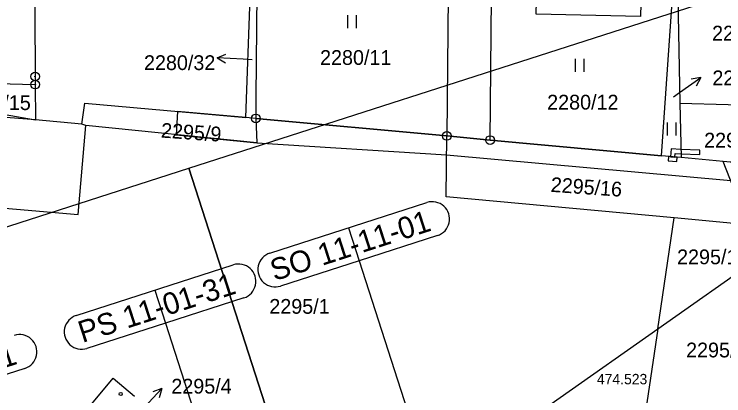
# Model space of a CAD drawing. Extents: x -758836 to -757729, y -1175316 to -1174366.
# Drawn here: x -758437.7 to -758356, y -1174781.5 to -1174737.5 of the extents above; entities that cross this region are included whole.
import ezdxf

# ---------------------------------------------------------------- set-up
doc = ezdxf.new("R2010")
doc.units = 0
for name, color, linetype in [('_NOR-návrh tenká', 7, 'Continuous'), ('_NOR-osa', 7, 'Continuous'), ('_NOR-pomocná', 7, 'Continuous'), ('_NOR-popis', 7, 'Continuous'), ('Hranice parcel', 7, 'Continuous'), ('Parcelní čísla', 7, 'Continuous'), ('Pop  PČ popisy', 7, 'Continuous'), ('Vrstva 61', 7, 'Continuous'), ('Věcná břemena k části', 7, 'Continuous'), ('Značky bodu BP', 7, 'Continuous'), ('Značky budov', 7, 'Continuous'), ('Značky kultur', 7, 'Continuous')]:
    doc.layers.add(name, color=color, linetype=linetype)

msp = doc.modelspace()

# ---------------------------------------------------------------- linework, layer by layer
at = {"layer": '_NOR-návrh tenká'}
for radius, start, end in [(295.6, 97.09776, 129.28488), (294.75, 97.0979, 129.28474), (293.75, 97.09807, 120.96729), (291.3, 97.09848, 129.28417), (290.55, 97.09861, 129.28404)]:
    msp.add_arc((-758205.34, -1175057.864), radius, start, end, dxfattribs=at)
at = {"layer": '_NOR-osa'}
msp.add_arc((-758205.34, -1175057.864), 293, 97.09819, 129.28445, dxfattribs=at)
at = {"layer": '_NOR-pomocná'}
for p, q in [((-758399.224, -1174762.097), (-758397.997, -1174765.904)), ((-758421.535, -1174769.284), (-758420.309, -1174773.091))]:
    msp.add_line(p, q, dxfattribs=at)
for points in [[(-758417.595, -1174755.224), (-758317.652, -1174723.031), (-758272.123, -1174864.38), (-758372.066, -1174896.572)], [(-758517.538, -1174787.416), (-758417.595, -1174755.224), (-758372.066, -1174896.572), (-758472.009, -1174928.764)]]:
    msp.add_lwpolyline(points, close=True, dxfattribs=at)
at = {"layer": '_NOR-popis'}
for points in [[(-758408.266, -1174765.01), (-758390.181, -1174759.184)], [(-758388.955, -1174762.992), (-758397.997, -1174765.904), (-758378.816, -1174825.453)], [(-758430.578, -1174772.196), (-758412.493, -1174766.371)], [(-758397.997, -1174765.904), (-758407.04, -1174768.817)], [(-758411.267, -1174770.178), (-758420.309, -1174773.091), (-758401.541, -1174831.358)], [(-758420.309, -1174773.091), (-758429.352, -1174776.004)], [(-758436.507, -1174778.308), (-758445.549, -1174781.221), (-758425.724, -1174842.771)]]:
    msp.add_lwpolyline(points, dxfattribs=at)
for centre, start, end in [((-758389.568, -1174761.088), 287.85331, 107.85402), ((-758407.653, -1174766.913), 107.85402, 287.85473), ((-758411.88, -1174768.275), 287.85331, 107.85402), ((-758429.965, -1174774.1), 107.85402, 287.85473), ((-758437.12, -1174776.405), 287.85331, 107.85402)]:
    msp.add_arc(centre, 2, start, end, dxfattribs=at)
at = {"layer": 'Hranice parcel'}
for p, q in [((-758411.05, -1174749.38), (-758409.59, -1174709.5)), ((-758382.9, -1174751.98), (-758382.62, -1174723.27)), ((-758363.13, -1174753.8), (-758361.4, -1174728.81)), ((-758361.4, -1174728.81), (-758361.02, -1174747.72)), ((-758463.16, -1174744.79), (-758435.31, -1174745.59)), ((-758463.16, -1174744.79), (-758435.29, -1174749.65)), ((-758435.31, -1174745.59), (-758435.29, -1174749.65)), ((-758435.29, -1174749.65), (-758461.07, -1174747.52)), ((-758361.02, -1174747.72), (-758360.89, -1174754.01)), ((-758409.9, -1174749.48), (-758411.05, -1174749.38)), ((-758429.95, -1174750.16), (-758435.29, -1174749.65)), ((-758429.49, -1174750.29), (-758429.95, -1174750.16)), ((-758409.9, -1174749.48), (-758387.89, -1174751.51)), ((-758387.96, -1174758.53), (-758387.89, -1174751.51)), ((-758387.89, -1174751.51), (-758382.9, -1174751.98)), ((-758382.9, -1174751.98), (-758363.13, -1174753.8)), ((-758360.89, -1174754.01), (-758363.13, -1174753.8)), ((-758356.02, -1174754.46), (-758360.89, -1174754.01)), ((-758353.2, -1174761.75), (-758356.02, -1174754.46)), ((-758345.23, -1174755.46), (-758356.02, -1174754.46)), ((-758361.69, -1174760.96), (-758387.96, -1174758.53)), ((-758363.58, -1174773.76), (-758361.69, -1174760.96)), ((-758353.2, -1174761.75), (-758361.69, -1174760.96))]:
    msp.add_line(p, q, dxfattribs=at)
for points in [[(-758409.59, -1174709.5), (-758409.65, -1174723), (-758409.88, -1174746.98), (-758409.9, -1174749.48)], [(-758387.49, -1174709.72), (-758387.62, -1174723.22), (-758387.89, -1174751.51)], [(-758435.46, -1174715.46), (-758435.32, -1174744.65), (-758435.31, -1174745.59)], [(-758377.57, -1174737.45), (-758377.35, -1174728.49), (-758365.35, -1174728.74), (-758365.55, -1174737.75), (-758377.57, -1174737.45)], [(-758461.07, -1174747.52), (-758461.94, -1174757.82), (-758430.38, -1174760.57), (-758429.49, -1174750.29)], [(-758429.95, -1174750.16), (-758429.61, -1174747.73), (-758411.05, -1174749.38)], [(-758361.02, -1174747.72), (-758349.91, -1174748.04), (-758344.78, -1174750.56)], [(-758409.9, -1174749.48), (-758409.78, -1174752.31), (-758429.49, -1174750.29)], [(-758363.58, -1174773.76), (-758351.79, -1174765.46), (-758353.2, -1174761.75)], [(-758392.35, -1174793.89), (-758386.09, -1174789.57), (-758363.58, -1174773.76)], [(-758363.58, -1174773.76), (-758366.22, -1174791.6), (-758366.42, -1174793.34)], [(-758430.32, -1174784.25), (-758426.34, -1174779.45), (-758423.86, -1174781.5)]]:
    msp.add_lwpolyline(points, dxfattribs=at)
at = {"layer": 'Pop  PČ popisy'}
for p, q in [((-758414.357, -1174742.513), (-758413.331, -1174742.065)), ((-758411.36, -1174742.67), (-758414.357, -1174742.513)), ((-758414.357, -1174742.513), (-758413.383, -1174743.065)), ((-758410.32, -1174742.72), (-758411.36, -1174742.67)), ((-758361.07, -1174746.5), (-758358.612, -1174744.779)), ((-758358.612, -1174744.779), (-758359.719, -1174744.943)), ((-758358.612, -1174744.779), (-758359.145, -1174745.763)), ((-758361.77, -1174747), (-758361.07, -1174746.5)), ((-758422.75, -1174782.81), (-758420.703, -1174780.615)), ((-758420.703, -1174780.615), (-758421.753, -1174781.006)), ((-758420.703, -1174780.615), (-758421.02, -1174781.689))]:
    msp.add_line(p, q, dxfattribs=at)
at = {"layer": 'Věcná břemena k části'}
for points in [[(-758352.97, -1174754.74), (-758356.02, -1174754.46), (-758360.89, -1174754.01), (-758363.13, -1174753.8), (-758382.9, -1174751.98), (-758387.89, -1174751.51), (-758409.9, -1174749.48), (-758411.05, -1174749.38), (-758418.92, -1174748.68), (-758419.06, -1174751.36), (-758409.78, -1174752.31), (-758387.91, -1174753.68), (-758355.17, -1174756.65), (-758353.01, -1174756.82)], [(-758362.1, -1174753.9), (-758361.6, -1174753.94), (-758361.58, -1174753.53), (-758360.9, -1174753.56), (-758358.73, -1174753.64), (-758358.71, -1174753.14), (-758360.91, -1174753.06), (-758362.04, -1174753.01)], [(-758362.38, -1174754.38), (-758361.39, -1174754.46), (-758361.35, -1174753.97), (-758361.6, -1174753.94), (-758362.1, -1174753.9), (-758362.34, -1174753.88)]]:
    msp.add_lwpolyline(points, close=True, dxfattribs=at)
at = {"layer": 'Značky bodu BP'}
for centre, radius in [((-758435.32, -1174744.65), 0.5), ((-758435.31, -1174745.59), 0.5), ((-758435.32, -1174744.65), 0.0303), ((-758435.31, -1174745.59), 0.0303), ((-758409.9, -1174749.48), 0.5), ((-758409.9, -1174749.48), 0.0303), ((-758387.89, -1174751.51), 0.5), ((-758387.89, -1174751.51), 0.0303), ((-758382.9, -1174751.98), 0.5), ((-758382.9, -1174751.98), 0.0303)]:
    msp.add_circle(centre, radius, dxfattribs=at)
at = {"layer": 'Značky budov'}
msp.add_circle((-758425.457, -1174781.269), 0.175, dxfattribs=at)
at = {"layer": 'Značky kultur'}
for p, q in [((-758399.301, -1174739.08), (-758399.301, -1174737.58)), ((-758398.3, -1174739.08), (-758398.3, -1174737.58)), ((-758373.051, -1174744.1), (-758373.051, -1174742.6)), ((-758372.05, -1174744.1), (-758372.05, -1174742.6)), ((-758362.471, -1174751.46), (-758362.471, -1174749.96)), ((-758361.47, -1174751.46), (-758361.47, -1174749.96))]:
    msp.add_line(p, q, dxfattribs=at)

# ---------------------------------------------------------------- texts
at = {"layer": '_NOR-popis'}
for s, p in [('SO 11-11-01', (-758407.742, -1174768.255)), ('PS 11-01-31', (-758429.87, -1174775.383)), ('PS 11-01-31', (-758455.11, -1174783.513))]:
    msp.add_text(s, height=2.5, rotation=17.85402, dxfattribs=at).set_placement(p)
at = {"layer": 'Parcelní čísla'}
for s, p in [('2280/23', (-758357.315, -1174740.5)), ('2280/11', (-758402.488, -1174743.31)), ('2280/32', (-758422.776, -1174743.906)), ('2280/26', (-758357.278, -1174745.66)), ('2295/15', (-758444.038, -1174748.52)), ('2280/12', (-758376.318, -1174748.46)), ('2295/18', (-758358.23, -1174752.84)), ('2295/14', (-758361.348, -1174766.3)), ('2295/1', (-758408.335, -1174772.01)), ('2295/19', (-758360.31, -1174777.04)), ('2295/4', (-758419.625, -1174781.21))]:
    msp.add_text(s, height=1.7, dxfattribs=at).set_placement(p)
for s, p in [('2295/9', (-758420.859, -1174751.687)), ('2295/16', (-758375.949, -1174757.947))]:
    msp.add_text(s, height=1.7, rotation=356, dxfattribs=at).set_placement(p)
at = {"layer": 'Vrstva 61'}
msp.add_text('474.523', height=1.2, dxfattribs=at).set_placement((-758370.583, -1174780.144))

doc.saveas('drawing.dxf')
